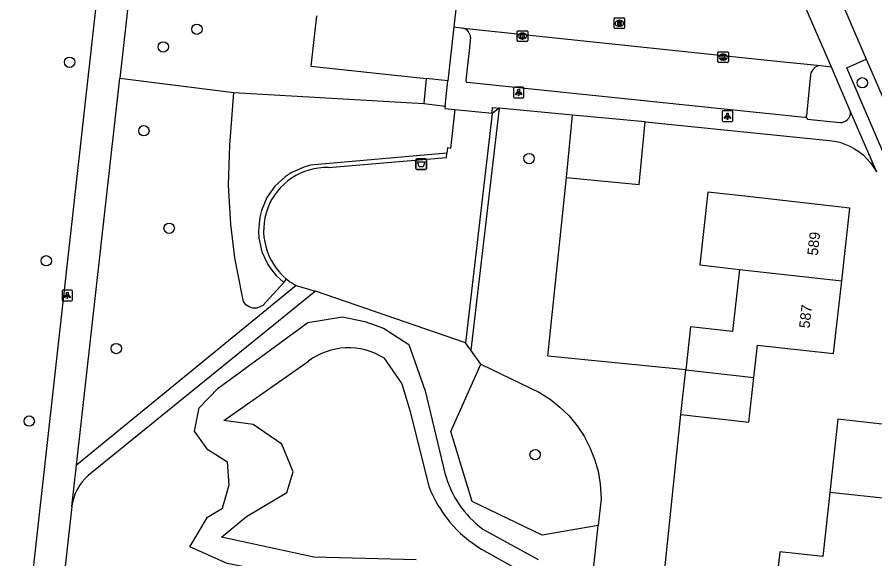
# Model space of a CAD drawing. Extents: x 162026 to 163499, y 387297 to 388169.
# Drawn here: x 162138.9 to 162220, y 388022.7 to 388074 of the extents above; entities that cross this region are included whole.
import ezdxf

# ---------------------------------------------------------------- set-up
doc = ezdxf.new("R2010")
doc.units = 0
for name, color, linetype in [('IMGEO_Afvalbak', 7, 'Continuous'), ('IMGEO_Boom', 7, 'Continuous'), ('IMGEO_Groenvoorziening', 7, 'Continuous'), ('IMGEO_Haag', 7, 'Continuous'), ('IMGEO_Kolk', 7, 'Continuous'), ('IMGEO_Lichtpunt', 7, 'Continuous'), ('IMGEO_Meer_plas_ven_vijver', 7, 'Continuous'), ('IMGEO_Pand', 7, 'Continuous'), ('IMGEO_Pand_nummerreeks', 7, 'Continuous'), ('IMGEO_Parkeervlak_open', 7, 'Continuous'), ('IMGEO_Rijbaan_lokaal_open', 7, 'Continuous'), ('IMGEO_Rioolput', 7, 'Continuous'), ('IMGEO_Voetpad_open', 7, 'Continuous')]:
    doc.layers.add(name, color=color, linetype=linetype)

msp = doc.modelspace()

# ---------------------------------------------------------------- linework, layer by layer
at = {"layer": 'IMGEO_Afvalbak'}
for p, q in [((162176.632, 388059.708), (162176.632, 388060.508)), ((162176.632, 388060.508), (162176.632, 388059.708)), ((162176.732, 388060.608), (162177.522, 388060.608)), ((162177.522, 388060.608), (162176.732, 388060.608)), ((162177.622, 388060.508), (162177.622, 388059.708)), ((162177.622, 388059.708), (162177.622, 388060.508)), ((162177.522, 388059.608), (162176.732, 388059.608)), ((162176.732, 388059.608), (162177.522, 388059.608))]:
    msp.add_line(p, q, dxfattribs=at)
msp.add_lwpolyline([(162176.775, 388060.322), (162177.479, 388060.322), (162177.33, 388059.852), (162176.924, 388059.852), (162176.775, 388060.322)], dxfattribs=at)
for centre, start, end in [((162176.732, 388060.508), 90, 180), ((162176.732, 388060.508), 90, 180), ((162177.522, 388060.508), 0, 90), ((162177.522, 388060.508), 360, 90), ((162176.732, 388059.708), 180, 270), ((162176.732, 388059.708), 180, 270), ((162177.522, 388059.708), 270, 0), ((162177.522, 388059.708), 270, 0)]:
    msp.add_arc(centre, 0.1, start, end, dxfattribs=at)
at = {"layer": 'IMGEO_Boom'}
for centre in [(162155.912, 388072.893), (162152.731, 388071.217), (162143.866, 388069.765), (162218.858, 388067.822), (162150.893, 388063.283), (162187.334, 388060.644), (162153.287, 388054.044), (162141.659, 388050.967), (162148.287, 388042.656), (162140.05, 388035.793), (162187.904, 388032.609)]:
    msp.add_circle(centre, 0.489, dxfattribs=at)
at = {"layer": 'IMGEO_Groenvoorziening'}
for points in [[(162148.626, 388068.273), (162159.399, 388066.909)], [(162177.601, 388068.214), (162177.389, 388065.867)], [(162164.123, 388048.912), (162162.137, 388046.745), (162161.571, 388046.485), (162161.197, 388046.482), (162160.84, 388046.594), (162160.535, 388046.811), (162160.312, 388047.112), (162160.178, 388047.716), (162159.492, 388051.258), (162159.125, 388054.446), (162158.909, 388058.142), (162159.023, 388061.928), (162159.399, 388066.909)], [(162159.399, 388066.909), (162177.389, 388065.867)], [(162177.389, 388065.867), (162179.396, 388065.612)], [(162202.158, 388040.642), (162189.1, 388041.95), (162190.866, 388058.856)], [(162156.904, 388026.695), (162158.339, 388027.549), (162158.973, 388029.758), (162158.799, 388031.884), (162156.951, 388033.079), (162155.669, 388034.834), (162156.128, 388037.036), (162157.927, 388038.899), (162166.412, 388045.119), (162169.674, 388045.653), (162171.802, 388045.222), (162173.572, 388044.577), (162175.97, 388043.027), (162177.508, 388038.668), (162179.376, 388030.868)], [(162182.779, 388041.184), (162181.824, 388042.495)], [(162193.872, 388025.915), (162188.575, 388024.998), (162181.957, 388028.161), (162179.936, 388034.808), (162182.779, 388041.184)], [(162182.779, 388041.184), (162188.305, 388038.496), (162189.317, 388037.856), (162190.256, 388037.113), (162191.112, 388036.276), (162191.876, 388035.354), (162192.54, 388034.358), (162193.096, 388033.297), (162193.538, 388032.184), (162193.861, 388031.032), (162194.062, 388029.851), (162194.139, 388028.439), (162193.872, 388025.915)], [(162210.625, 388019.406), (162200.063, 388020.584), (162201.684, 388036.423)], [(162181.032, 388020.212), (162178.812, 388020.952), (162176.498, 388020.93), (162171.569, 388020.614), (162163.822, 388021.315), (162158.78, 388022.294), (162155.229, 388023.877), (162156.904, 388026.695)], [(162182.97, 388025.553), (162188.188, 388022.678)], [(162191.573, 388004.197), (162193.872, 388025.915)]]:
    msp.add_lwpolyline(points, dxfattribs=at)
msp.add_arc((162188.739, 388033.326), 9.68, 194.71252, 233.42055, dxfattribs=at)
at = {"layer": 'IMGEO_Haag'}
for points in [[(162184.514, 388065.432), (162181.824, 388042.495)], [(162184.514, 388065.432), (162183.839, 388064.905)], [(162179.562, 388061.155), (162166.649, 388060.024), (162166.013, 388059.844), (162164.814, 388059.29), (162164.264, 388058.922), (162163.295, 388058.024), (162162.534, 388056.945), (162162.013, 388055.73), (162161.851, 388055.089), (162161.731, 388053.774), (162161.775, 388053.114), (162162.068, 388051.826), (162162.622, 388050.627), (162162.99, 388050.077), (162163.414, 388049.569), (162164.123, 388048.912)], [(162164.123, 388048.912), (162164.387, 388049.241)], [(162181.824, 388042.495), (162181.564, 388042.852), (162181.315, 388043.194)]]:
    msp.add_lwpolyline(points, dxfattribs=at)
at = {"layer": 'IMGEO_Kolk'}
for p, q in [((162186.209, 388071.82), (162186.209, 388072.672)), ((162186.284, 388072.746), (162187.136, 388072.746)), ((162187.21, 388072.672), (162187.21, 388071.82)), ((162186.72, 388071.966), (162186.695, 388071.966)), ((162186.697, 388072.526), (162186.722, 388072.526)), ((162187.136, 388071.746), (162186.284, 388071.746)), ((162205.188, 388069.825), (162205.188, 388070.677)), ((162205.263, 388070.751), (162206.115, 388070.751)), ((162205.676, 388070.531), (162205.701, 388070.531)), ((162206.189, 388070.677), (162206.189, 388069.825)), ((162206.115, 388069.751), (162205.263, 388069.751)), ((162205.699, 388069.971), (162205.674, 388069.971))]:
    msp.add_line(p, q, dxfattribs=at)
for points in [[(162186.209, 388071.82), (162186.209, 388072.672)], [(162186.284, 388072.746), (162187.136, 388072.746)], [(162187.21, 388072.672), (162187.21, 388071.82)], [(162186.53, 388072.446), (162186.653, 388072.446), (162186.653, 388072.295), (162186.783, 388072.446), (162186.947, 388072.446), (162186.801, 388072.295), (162186.954, 388072.046), (162186.802, 388072.046), (162186.717, 388072.21), (162186.653, 388072.143), (162186.653, 388072.046), (162186.53, 388072.046), (162186.53, 388072.446)], [(162187.136, 388071.746), (162186.284, 388071.746)], [(162205.188, 388069.825), (162205.188, 388070.677)], [(162205.263, 388070.751), (162206.115, 388070.751)], [(162205.509, 388070.451), (162205.632, 388070.451), (162205.632, 388070.3), (162205.762, 388070.451), (162205.926, 388070.451), (162205.78, 388070.3), (162205.933, 388070.051), (162205.781, 388070.051), (162205.696, 388070.215), (162205.632, 388070.148), (162205.632, 388070.051), (162205.509, 388070.051), (162205.509, 388070.451)], [(162206.189, 388070.677), (162206.189, 388069.825)], [(162206.115, 388069.751), (162205.263, 388069.751)]]:
    msp.add_lwpolyline(points, dxfattribs=at)
for centre, start, end in [((162186.286, 388072.67), 91.55205, 178.44795), ((162186.286, 388072.67), 91.55205, 178.44795), ((162187.134, 388072.67), 1.55205, 88.44795), ((162187.134, 388072.67), 1.55205, 88.44795), ((162186.286, 388071.822), 181.55205, 268.44795), ((162186.286, 388071.822), 181.55205, 268.44795), ((162187.134, 388071.822), 271.55205, 358.44795), ((162187.134, 388071.822), 271.55205, 358.44795), ((162205.265, 388070.675), 91.55205, 178.44795), ((162205.265, 388070.675), 91.55205, 178.44795), ((162206.113, 388070.675), 1.55205, 88.44795), ((162206.113, 388070.675), 1.55205, 88.44795), ((162205.265, 388069.827), 181.55205, 268.44795), ((162205.265, 388069.827), 181.55205, 268.44795), ((162206.113, 388069.827), 271.55205, 358.44795), ((162206.113, 388069.827), 271.55205, 358.44795)]:
    msp.add_arc(centre, 0.0765, start, end, dxfattribs=at)
for centre, major_axis, ratio, start_param, end_param in [((162186.696, 388072.246), (-0.387, 0.002), 0.722429, 4.712389, 7.853982), ((162186.721, 388072.246), (-0.39, 0.002), 0.717154, 1.570796, 4.712389), ((162205.675, 388070.251), (-0.387, 0.002), 0.722429, 4.712389, 7.853982), ((162205.7, 388070.251), (-0.39, 0.002), 0.717154, 1.570796, 4.712389)]:
    msp.add_ellipse(centre, major_axis=major_axis, ratio=ratio, start_param=start_param, end_param=end_param, dxfattribs=at)
at = {"layer": 'IMGEO_Lichtpunt'}
for p, q in [((162185.852, 388067.306), (162185.852, 388066.499)), ((162185.852, 388067.306), (162185.852, 388066.499)), ((162186.754, 388067.401), (162185.946, 388067.401)), ((162186.754, 388067.401), (162185.946, 388067.401)), ((162186.848, 388066.499), (162186.848, 388067.306)), ((162186.848, 388066.499), (162186.848, 388067.306)), ((162185.946, 388066.405), (162186.754, 388066.405)), ((162185.946, 388066.405), (162186.754, 388066.405)), ((162205.6, 388065.061), (162205.6, 388064.254)), ((162205.6, 388065.061), (162205.6, 388064.254)), ((162206.502, 388065.156), (162205.694, 388065.156)), ((162206.502, 388065.156), (162205.694, 388065.156)), ((162206.596, 388064.254), (162206.596, 388065.061)), ((162206.596, 388064.254), (162206.596, 388065.061)), ((162205.694, 388064.16), (162206.502, 388064.16)), ((162205.694, 388064.16), (162206.502, 388064.16)), ((162143.15, 388048.088), (162143.15, 388047.281)), ((162143.15, 388048.088), (162143.15, 388047.281)), ((162144.052, 388048.183), (162143.244, 388048.183)), ((162144.052, 388048.183), (162143.244, 388048.183)), ((162144.146, 388047.281), (162144.146, 388048.088)), ((162144.146, 388047.281), (162144.146, 388048.088)), ((162143.244, 388047.187), (162144.052, 388047.187)), ((162143.244, 388047.187), (162144.052, 388047.187))]:
    msp.add_line(p, q, dxfattribs=at)
for points in [[(162186.226, 388066.97), (162186.265, 388066.942), (162186.077, 388066.68), (162186.039, 388066.707), (162186.226, 388066.97)], [(162186.438, 388066.942), (162186.476, 388066.969), (162186.663, 388066.707), (162186.624, 388066.679), (162186.438, 388066.942)], [(162186.328, 388066.922), (162186.375, 388066.922), (162186.375, 388066.6), (162186.328, 388066.6), (162186.328, 388066.922)], [(162205.974, 388064.725), (162206.013, 388064.697), (162205.825, 388064.435), (162205.787, 388064.462), (162205.974, 388064.725)], [(162206.076, 388064.677), (162206.123, 388064.677), (162206.123, 388064.355), (162206.076, 388064.355), (162206.076, 388064.677)], [(162206.186, 388064.697), (162206.224, 388064.724), (162206.411, 388064.462), (162206.372, 388064.434), (162206.186, 388064.697)], [(162143.524, 388047.752), (162143.563, 388047.724), (162143.375, 388047.462), (162143.337, 388047.489), (162143.524, 388047.752)], [(162143.626, 388047.704), (162143.673, 388047.704), (162143.673, 388047.382), (162143.626, 388047.382), (162143.626, 388047.704)], [(162143.736, 388047.724), (162143.774, 388047.751), (162143.961, 388047.489), (162143.922, 388047.461), (162143.736, 388047.724)]]:
    msp.add_lwpolyline(points, dxfattribs=at)
for centre in [(162186.351, 388067.104), (162206.099, 388064.859), (162143.649, 388047.886)]:
    msp.add_circle(centre, 0.0994, dxfattribs=at)
for centre, start, end in [((162185.946, 388067.306), 90, 180), ((162185.946, 388067.306), 90, 180), ((162186.754, 388067.306), 0, 90), ((162186.754, 388067.306), 0, 90), ((162185.946, 388066.499), 180, 270), ((162185.946, 388066.499), 180, 270), ((162186.754, 388066.499), 270, 0), ((162186.754, 388066.499), 270, 360), ((162205.694, 388065.061), 90, 180), ((162205.694, 388065.061), 90, 180), ((162206.502, 388065.061), 0, 90), ((162206.502, 388065.061), 0, 90), ((162205.694, 388064.254), 180, 270), ((162205.694, 388064.254), 180, 270), ((162206.502, 388064.254), 270, 0), ((162206.502, 388064.254), 270, 360), ((162143.244, 388048.088), 90, 180), ((162143.244, 388048.088), 90, 180), ((162144.052, 388048.088), 0, 90), ((162144.052, 388048.088), 0, 90), ((162143.244, 388047.281), 180, 270), ((162143.244, 388047.281), 180, 270), ((162144.052, 388047.281), 270, 0), ((162144.052, 388047.281), 270, 360)]:
    msp.add_arc(centre, 0.0946, start, end, dxfattribs=at)
at = {"layer": 'IMGEO_Meer_plas_ven_vijver'}
for points in [[(162158.444, 388035.835), (162166.452, 388041.459)], [(162173.59, 388041.773), (162175.288, 388039.329), (162176.099, 388036.706), (162177.855, 388029.596)], [(162176.651, 388022.639), (162166.971, 388022.918), (162158.252, 388024.814), (162160.615, 388026.754), (162164.413, 388029.033), (162165.02, 388030.999), (162163.951, 388033.617), (162161.238, 388035.462), (162158.444, 388035.835)], [(162182.824, 388023.673), (162186.491, 388021.617)]]:
    msp.add_lwpolyline(points, dxfattribs=at)
for centre, radius, start, end in [((162170.251, 388036.395), 6.33, 58.16293, 126.8747), ((162189.013, 388033.911), 11.964, 201.14301, 238.84578)]:
    msp.add_arc(centre, radius, start, end, dxfattribs=at)
at = {"layer": 'IMGEO_Pand'}
for points in [[(162182.664, 388094.947), (162180.228, 388073.107)], [(162167.212, 388074.168), (162166.678, 388069.397), (162177.601, 388068.214)], [(162180.228, 388073.107), (162179.658, 388067.991)], [(162179.658, 388067.991), (162177.601, 388068.214)], [(162190.866, 388058.856), (162191.436, 388064.77)], [(162198.322, 388064.111), (162191.436, 388064.77)], [(162190.866, 388058.856), (162197.751, 388058.192), (162198.322, 388064.111)], [(162216.906, 388049.068), (162217.681, 388055.961), (162208.028, 388057.047), (162204.252, 388057.472), (162203.476, 388050.579), (162207.253, 388050.154)], [(162207.253, 388050.154), (162206.59, 388044.258), (162202.615, 388044.705), (162202.158, 388040.642)], [(162207.253, 388050.154), (162216.906, 388049.068)], [(162208.601, 388039.919), (162208.945, 388042.982), (162216.131, 388042.174), (162216.906, 388049.068)], [(162201.684, 388036.423), (162202.158, 388040.642)], [(162202.158, 388040.642), (162208.601, 388039.919)], [(162201.684, 388036.423), (162208.126, 388035.699), (162208.601, 388039.919)], [(162225.774, 388027.96), (162226.523, 388034.879), (162221.553, 388035.417), (162216.535, 388035.96), (162215.786, 388029.043)], [(162215.786, 388029.043), (162215.161, 388023.267), (162215.13, 388022.981), (162211.059, 388023.421), (162210.625, 388019.406)], [(162225.774, 388027.96), (162215.786, 388029.043)]]:
    msp.add_lwpolyline(points, dxfattribs=at)
at = {"layer": 'IMGEO_Parkeervlak_open'}
msp.add_lwpolyline([(162213.961, 388068.59), (162213.574, 388064.707)], dxfattribs=at)
for centre, radius, start, end in [((162214.947, 388068.451), 0.996, 92.78824, 171.97767), ((162213.396, 388064.752), 0.184, 308.41978, 345.81774)]:
    msp.add_arc(centre, radius, start, end, dxfattribs=at)
at = {"layer": 'IMGEO_Rijbaan_lokaal_open'}
for points in [[(162211.27, 388088.45), (162214.772, 388080.44), (162219.235, 388070.071)], [(162213.178, 388075.685), (162215.914, 388069.339)], [(162180.228, 388073.107), (162181.136, 388072.991)], [(162181.136, 388072.991), (162210.775, 388069.884), (162214.899, 388069.446)], [(162214.899, 388069.446), (162215.452, 388069.388), (162215.914, 388069.339)], [(162219.235, 388070.071), (162223.047, 388061.269)]]:
    msp.add_lwpolyline(points, dxfattribs=at)
at = {"layer": 'IMGEO_Rioolput'}
for p, q in [((162195.373, 388073.033), (162195.373, 388073.885)), ((162195.448, 388073.959), (162196.3, 388073.959)), ((162195.861, 388073.739), (162195.886, 388073.739)), ((162196.374, 388073.885), (162196.374, 388073.033)), ((162196.3, 388072.959), (162195.448, 388072.959)), ((162195.884, 388073.179), (162195.859, 388073.179))]:
    msp.add_line(p, q, dxfattribs=at)
for points in [[(162195.373, 388073.033), (162195.373, 388073.885)], [(162195.448, 388073.959), (162196.3, 388073.959)], [(162195.962, 388073.657), (162195.71, 388073.659), (162195.71, 388073.259)], [(162195.888, 388073.578), (162195.834, 388073.578), (162195.834, 388073.497)], [(162195.834, 388073.497), (162195.886, 388073.497)], [(162196.374, 388073.885), (162196.374, 388073.033)], [(162196.3, 388072.959), (162195.448, 388072.959)], [(162195.71, 388073.259), (162195.834, 388073.259), (162195.834, 388073.421), (162195.845, 388073.421)], [(162195.892, 388073.392), (162195.963, 388073.259), (162196.103, 388073.259), (162196.038, 388073.385)]]:
    msp.add_lwpolyline(points, dxfattribs=at)
for centre, radius, start, end in [((162195.45, 388073.883), 0.0765, 91.55205, 178.44795), ((162195.45, 388073.883), 0.0765, 91.55205, 178.44795), ((162195.87, 388073.686), 0.19, 274.7715, 282.96867), ((162195.894, 388073.482), 0.0964, 77.00612, 93.18647), ((162195.908, 388073.539), 0.0378, 276.66336, 79.67722), ((162195.961, 388073.547), 0.109, 350.36119, 89.41601), ((162195.959, 388073.547), 0.112, 277.58423, 350.98172), ((162195.943, 388073.332), 0.108, 29.51342, 73.79051), ((162196.298, 388073.883), 0.0765, 1.55205, 88.44795), ((162196.298, 388073.883), 0.0765, 1.55205, 88.44795), ((162195.45, 388073.035), 0.0765, 181.55205, 268.44795), ((162195.45, 388073.035), 0.0765, 181.55205, 268.44795), ((162195.844, 388073.368), 0.0533, 26.02933, 88.69889), ((162196.298, 388073.035), 0.0765, 271.55205, 358.44795), ((162196.298, 388073.035), 0.0765, 271.55205, 358.44795)]:
    msp.add_arc(centre, radius, start, end, dxfattribs=at)
for centre, major_axis, ratio, start_param, end_param in [((162195.86, 388073.459), (-0.387, 0.002), 0.722429, 4.712389, 7.853982), ((162195.885, 388073.459), (-0.39, 0.002), 0.717154, 1.570796, 4.712389)]:
    msp.add_ellipse(centre, major_axis=major_axis, ratio=ratio, start_param=start_param, end_param=end_param, dxfattribs=at)
at = {"layer": 'IMGEO_Voetpad_open'}
for points in [[(162138.907, 388008.012), (162156.097, 388162.257)], [(162149.51, 388076.152), (162148.626, 388068.273)], [(162181.808, 388072.11), (162181.657, 388070.873), (162181.336, 388068.067)], [(162223.047, 388061.269), (162221.184, 388060.42), (162217.398, 388069.231), (162219.235, 388070.071)], [(162215.914, 388069.339), (162217.745, 388065.052)], [(162144.514, 388031.612), (162148.626, 388068.273)], [(162179.396, 388065.612), (162179.658, 388067.991)], [(162181.477, 388067.866), (162213.389, 388064.569)], [(162179.396, 388065.612), (162179.372, 388065.383), (162180.324, 388065.287)], [(162183.841, 388064.932), (162183.849, 388065.045), (162183.882, 388065.493), (162184.514, 388065.432)], [(162191.436, 388064.77), (162184.514, 388065.432)], [(162180.324, 388065.287), (162179.887, 388061.596), (162179.629, 388061.648), (162179.562, 388061.155)], [(162180.324, 388065.287), (162183.841, 388064.932)], [(162183.839, 388064.905), (162181.315, 388043.194)], [(162183.839, 388064.905), (162183.841, 388064.932)], [(162213.51, 388064.608), (162213.682, 388064.369), (162216.721, 388064.056)], [(162217.745, 388065.052), (162220.184, 388059.405)], [(162198.322, 388064.111), (162215.754, 388062.365), (162216.222, 388062.298), (162216.716, 388062.184), (162217.198, 388062.025), (162217.663, 388061.824), (162218.109, 388061.583), (162218.532, 388061.302), (162218.928, 388060.985), (162219.294, 388060.634), (162219.627, 388060.251), (162219.924, 388059.841), (162220.184, 388059.405)], [(162168.365, 388059.797), (162179.508, 388060.76), (162179.562, 388061.155)], [(162165.292, 388048.624), (162144.514, 388031.612)], [(162165.292, 388048.624), (162167.123, 388048.084)], [(162167.123, 388048.084), (162145.635, 388030.642)], [(162181.315, 388043.194), (162167.123, 388048.084)], [(162144.078, 388027.703), (162144.514, 388031.612)], [(162144.078, 388027.703), (162141.829, 388007.678)]]:
    msp.add_lwpolyline(points, dxfattribs=at)
for centre, radius, start, end in [((162180.781, 388072.024), 1.03, 4.80607, 69.8645), ((162181.517, 388068.044), 0.183, 172.86462, 257.23413), ((162213.395, 388064.757), 0.188, 268.11105, 307.61867), ((162216.774, 388065.026), 0.972, 266.89302, 1.51869), ((162168.184, 388053.838), 5.962, 88.26192, 230.44052), ((162168.197, 388053.857), 5.986, 230.46559, 240.96459), ((162148.742, 388027.114), 4.701, 131.36943, 172.80379)]:
    msp.add_arc(centre, radius, start, end, dxfattribs=at)

# ---------------------------------------------------------------- texts
at = {"layer": 'IMGEO_Pand_nummerreeks'}
for s, rotation, p in [('589', 83.58308, (162214.635, 388051.425)), ('587', 83.58547, (162213.86, 388044.532))]:
    msp.add_text(s, height=1, rotation=rotation, dxfattribs=at).set_placement(p)

doc.saveas('drawing.dxf')
